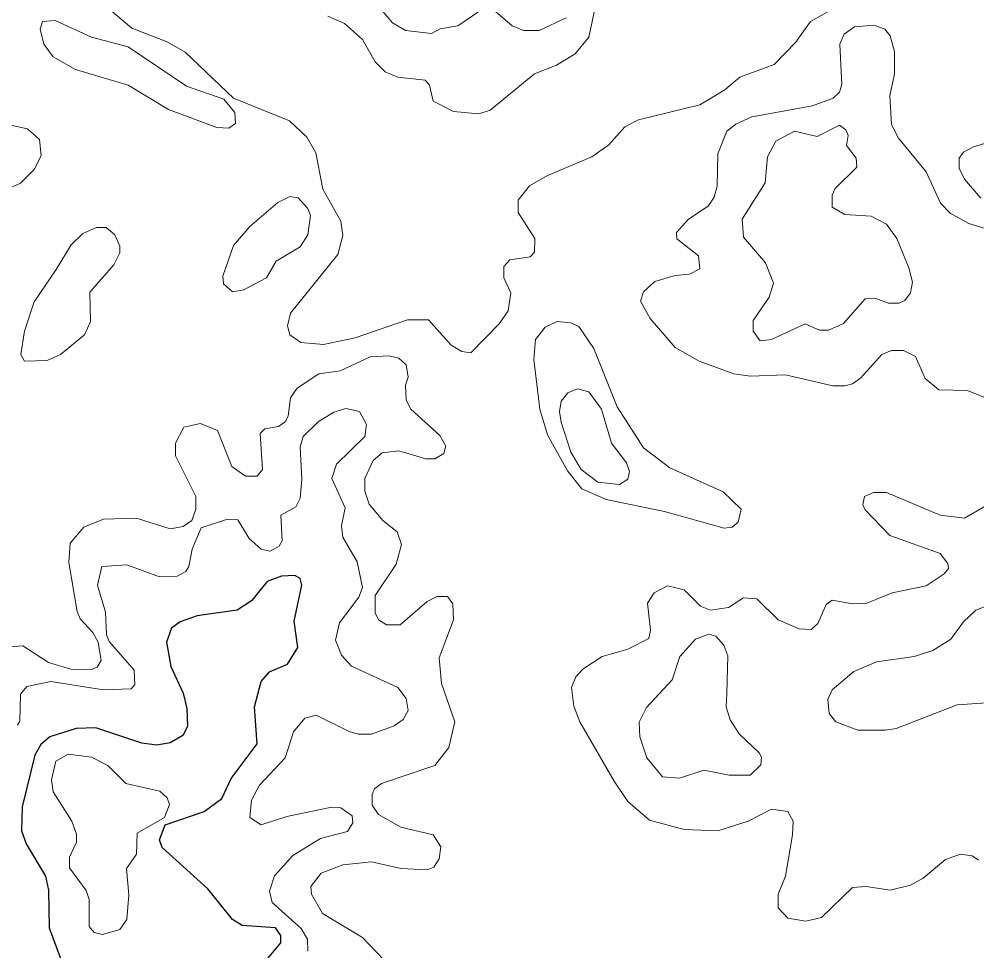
# Model space of a CAD drawing. Extents: x 577 to 602.9, y 7483.8 to 7511.6.
# Drawn here: x 586.406 to 587.677, y 7497.028 to 7498.265 of the extents above; entities that cross this region are included whole.
import ezdxf

# ---------------------------------------------------------------- set-up
doc = ezdxf.new("R2010")
doc.units = 0
doc.header["$LTSCALE"] = 0.032
doc.layers.add('1', color=7, linetype='Continuous', lineweight=25)
doc.layers.add('2', color=7, linetype='Continuous', lineweight=13)

msp = doc.modelspace()

# ---------------------------------------------------------------- linework, layer by layer
at = {"layer": '1'}
msp.add_lwpolyline([(586.7332, 7497.0147), (586.7531, 7497.0385), (586.7531, 7497.0481), (586.7459, 7497.0584), (586.7014, 7497.0616), (586.6887, 7497.0695), (586.6561, 7497.1101), (586.5956, 7497.165), (586.5917, 7497.1753), (586.5996, 7497.1952), (586.6513, 7497.2127), (586.6744, 7497.2302), (586.6871, 7497.2564), (586.7213, 7497.3025), (586.7181, 7497.3518), (586.7268, 7497.3852), (586.738, 7497.398), (586.7618, 7497.4083), (586.7754, 7497.4306), (586.7706, 7497.4655), (586.7809, 7497.5133), (586.7785, 7497.522), (586.7714, 7497.526), (586.7539, 7497.5252), (586.7348, 7497.518), (586.7141, 7497.4926), (586.695, 7497.4799), (586.6418, 7497.4727), (586.6195, 7497.4648), (586.6076, 7497.456), (586.6012, 7497.4377), (586.6068, 7497.4051), (586.6235, 7497.3701), (586.6282, 7497.3495), (586.629, 7497.3256), (586.6227, 7497.3137), (586.606, 7497.3041), (586.5885, 7497.3009), (586.5686, 7497.3033), (586.5074, 7497.324), (586.4811, 7497.3232), (586.4462, 7497.3121), (586.4342, 7497.3017), (586.4263, 7497.2874), (586.4096, 7497.219), (586.4088, 7497.1872), (586.4151, 7497.1697), (586.4406, 7497.1268), (586.4446, 7497.1085), (586.4454, 7497.0584), (586.4613, 7497.0155)], dxfattribs=at)
at = {"layer": '2'}
for points in [[(586.5185, 7498.2838), (586.5551, 7498.2528), (586.602, 7498.2345), (586.6259, 7498.221), (586.6903, 7498.1599), (586.7642, 7498.1295), (586.7873, 7498.108), (586.7992, 7498.0874), (586.8088, 7498.0389), (586.8326, 7497.9967), (586.835, 7497.9776), (586.8286, 7497.9522), (586.7658, 7497.8743), (586.7618, 7497.8576), (586.765, 7497.8456), (586.7793, 7497.8353), (586.8095, 7497.8329), (586.8517, 7497.8417), (586.9209, 7497.8655), (586.9487, 7497.8655), (586.9789, 7497.8321), (586.9932, 7497.8234), (587.0052, 7497.8218), (587.0425, 7497.86), (587.0545, 7497.8774), (587.0584, 7497.9013), (587.0489, 7497.9212), (587.0489, 7497.9363), (587.0568, 7497.945), (587.0839, 7497.949), (587.0894, 7497.9554), (587.0902, 7497.9737), (587.068, 7498.0079), (587.068, 7498.0246), (587.0831, 7498.0436), (587.1069, 7498.0572), (587.1658, 7498.0818), (587.1881, 7498.0977), (587.2095, 7498.1216), (587.2278, 7498.1311), (587.3089, 7498.151), (587.3423, 7498.1709), (587.3622, 7498.1876), (587.4075, 7498.2043), (587.4361, 7498.2337), (587.456, 7498.2615), (587.5157, 7498.2957)], [(587.1706, 7498.2822), (587.1618, 7498.2408), (587.1435, 7498.2186), (587.1189, 7498.2035), (587.0894, 7498.1923), (587.0306, 7498.1438), (587.0155, 7498.1391), (586.9821, 7498.1422), (586.9551, 7498.1558), (586.9503, 7498.1772), (586.9447, 7498.1836), (586.9081, 7498.1876), (586.8915, 7498.1947), (586.8779, 7498.2082), (586.8612, 7498.2377), (586.8374, 7498.2591), (586.8151, 7498.2687)], [(586.8859, 7498.2774), (586.901, 7498.2599), (586.9185, 7498.2496), (586.9527, 7498.2456), (586.9646, 7498.252), (586.9877, 7498.256), (587.0195, 7498.2774)], [(587.0378, 7498.275), (587.06, 7498.256), (587.0751, 7498.2496), (587.0958, 7498.2496), (587.1316, 7498.2663)], [(587.7153, 7497.9784), (587.666, 7497.9935), (587.6413, 7498.0071), (587.6286, 7498.0206), (587.6095, 7498.0619), (587.5729, 7498.1065), (587.5634, 7498.1247), (587.561, 7498.1629), (587.5673, 7498.1923), (587.5673, 7498.2218), (587.5618, 7498.2424), (587.5546, 7498.2512), (587.5403, 7498.2567), (587.5141, 7498.2544), (587.5006, 7498.2448), (587.495, 7498.2313), (587.4974, 7498.178), (587.4942, 7498.1677), (587.4862, 7498.1597), (587.4584, 7498.1494), (587.3781, 7498.1351), (587.3566, 7498.1255), (587.3447, 7498.116), (587.3328, 7498.0858), (587.332, 7498.0428), (587.328, 7498.0285), (587.3201, 7498.0166), (587.2938, 7497.9991), (587.2779, 7497.9816), (587.2787, 7497.9729), (587.3073, 7497.9506), (587.3089, 7497.9331), (587.2954, 7497.926), (587.2763, 7497.9244), (587.2493, 7497.9164), (587.2342, 7497.9029), (587.2302, 7497.8902), (587.2429, 7497.8671), (587.2763, 7497.8289), (587.3081, 7497.8107), (587.3542, 7497.794), (587.3765, 7497.7908), (587.4226, 7497.7924), (587.4854, 7497.7781), (587.5014, 7497.7781), (587.5117, 7497.7804), (587.5228, 7497.7884), (587.5507, 7497.8194), (587.5634, 7497.825), (587.5793, 7497.825), (587.5952, 7497.817), (587.6079, 7497.7876), (587.6262, 7497.7725), (587.6644, 7497.7717), (587.6882, 7497.7621)], [(586.3674, 7498.0293), (586.4072, 7498.0468), (586.4255, 7498.0651), (586.435, 7498.0834), (586.4326, 7498.1049), (586.4167, 7498.1192), (586.3619, 7498.1311)], [(587.6914, 7498.1009), (587.6723, 7498.0953), (587.6588, 7498.0882), (587.6532, 7498.0802), (587.6532, 7498.0667), (587.6604, 7498.0524), (587.6819, 7498.0269)], [(586.8899, 7497.0155), (586.8612, 7497.0457), (586.808, 7497.0775), (586.7936, 7497.1029), (586.7928, 7497.1133), (586.8064, 7497.1308), (586.835, 7497.1419), (586.8732, 7497.1459), (586.9121, 7497.1371), (586.9471, 7497.1355), (586.9559, 7497.1387), (586.963, 7497.1499), (586.9654, 7497.1658), (586.9551, 7497.1817), (586.9121, 7497.192), (586.8827, 7497.2087), (586.874, 7497.2214), (586.874, 7497.2357), (586.8771, 7497.2429), (586.8867, 7497.2501), (586.9575, 7497.2739), (586.9757, 7497.2978), (586.9837, 7497.332), (586.9662, 7497.3828), (586.963, 7497.417), (586.9821, 7497.4671), (586.9813, 7497.4886), (586.9741, 7497.4981), (586.9606, 7497.4981), (586.9471, 7497.4918), (586.9113, 7497.4608), (586.893, 7497.4608), (586.8827, 7497.4671), (586.8779, 7497.4767), (586.8779, 7497.4997), (586.9058, 7497.5411), (586.9129, 7497.5673), (586.9074, 7497.584), (586.8883, 7497.5991), (586.87, 7497.6206), (586.8644, 7497.6381), (586.8644, 7497.6548), (586.8755, 7497.6787), (586.8875, 7497.689), (586.9097, 7497.6914), (586.9455, 7497.681), (586.9575, 7497.681), (586.9694, 7497.6882), (586.9718, 7497.6977), (586.9638, 7497.7121), (586.9256, 7497.747), (586.9193, 7497.759), (586.9185, 7497.7788), (586.9217, 7497.7892), (586.9193, 7497.8059), (586.9097, 7497.8146), (586.8962, 7497.8178), (586.8716, 7497.8162), (586.8318, 7497.7979), (586.8032, 7497.794), (586.7746, 7497.7749), (586.7658, 7497.7621), (586.7626, 7497.7375), (586.7587, 7497.7303), (586.7499, 7497.724), (586.7316, 7497.7208), (586.7253, 7497.7144), (586.7284, 7497.6667), (586.7213, 7497.658), (586.7062, 7497.658), (586.6879, 7497.6707), (586.6688, 7497.7184), (586.6465, 7497.728), (586.6243, 7497.7232), (586.6131, 7497.7017), (586.6131, 7497.685), (586.6402, 7497.6309), (586.6402, 7497.6142), (586.6346, 7497.5991), (586.6235, 7497.5912), (586.606, 7497.588), (586.5615, 7497.6023), (586.5177, 7497.6007), (586.4915, 7497.5904), (586.4732, 7497.5689), (586.4716, 7497.5435), (586.4827, 7497.4783), (586.4867, 7497.4687), (586.5034, 7497.4504), (586.5106, 7497.4377), (586.5145, 7497.4131), (586.509, 7497.4043), (586.5018, 7497.4011), (586.474, 7497.4019), (586.4446, 7497.4107), (586.4104, 7497.4329), (586.3913, 7497.4314)], [(586.4032, 7497.3272), (586.4064, 7497.3328), (586.4072, 7497.3685), (586.4159, 7497.3789), (586.4477, 7497.3852), (586.5177, 7497.3741), (586.5543, 7497.3757), (586.5591, 7497.3813), (586.5583, 7497.4003), (586.5249, 7497.4385), (586.5217, 7497.4473), (586.5201, 7497.4775), (586.5098, 7497.5133), (586.5153, 7497.5379), (586.5487, 7497.5403), (586.5917, 7497.5244), (586.6155, 7497.5252), (586.6267, 7497.5315), (586.6306, 7497.5379), (586.6354, 7497.561), (586.6473, 7497.5896), (586.6823, 7497.6007), (586.6958, 7497.5999), (586.7109, 7497.5753), (586.7268, 7497.561), (586.7388, 7497.5586), (586.7507, 7497.5649), (586.7547, 7497.5721), (586.7531, 7497.6063), (586.773, 7497.6174), (586.7785, 7497.6286), (586.7809, 7497.654), (586.7785, 7497.6969), (586.7825, 7497.7105), (586.8024, 7497.7303), (586.8231, 7497.7431), (586.839, 7497.7478), (586.8573, 7497.7439), (586.8668, 7497.7264), (586.8644, 7497.7105), (586.827, 7497.6739), (586.8207, 7497.6548), (586.8382, 7497.6158), (586.8334, 7497.592), (586.835, 7497.5769), (586.8541, 7497.5443), (586.8612, 7497.5101), (586.8565, 7497.4974), (586.831, 7497.4632), (586.8255, 7497.4401), (586.8334, 7497.4202), (586.8469, 7497.4059), (586.9081, 7497.3773), (586.9193, 7497.363), (586.9217, 7497.3471), (586.9153, 7497.3351), (586.9034, 7497.3264), (586.8732, 7497.3153), (586.8557, 7497.3153), (586.8437, 7497.3192), (586.8, 7497.3407), (586.7849, 7497.3367), (586.7698, 7497.3184), (586.7587, 7497.2842), (586.7245, 7497.2477), (586.7141, 7497.2278), (586.7117, 7497.2047), (586.7268, 7497.1952), (586.761, 7497.2063), (586.8183, 7497.2182), (586.8326, 7497.2175), (586.8477, 7497.2071), (586.8485, 7497.1976), (586.8414, 7497.1864), (586.8056, 7497.1769), (586.769, 7497.1546), (586.7443, 7497.1276), (586.738, 7497.1069), (586.7412, 7497.0918), (586.7801, 7497.0576), (586.7881, 7497.0433), (586.7889, 7497.0274)], [(587.7224, 7497.6381), (587.6604, 7497.6023), (587.6278, 7497.6063), (587.557, 7497.6365), (587.5395, 7497.6365), (587.5276, 7497.6309), (587.5252, 7497.6198), (587.5284, 7497.6135), (587.561, 7497.5793), (587.6278, 7497.5554)], [(587.6278, 7497.5554), (587.6381, 7497.5419), (587.6389, 7497.5355), (587.6333, 7497.5284), (587.6095, 7497.5125), (587.5642, 7497.5029), (587.5308, 7497.4894), (587.5117, 7497.4886), (587.4847, 7497.4934), (587.4767, 7497.4878), (587.4656, 7497.4624), (587.4568, 7497.4544), (587.4409, 7497.4552), (587.4131, 7497.4671), (587.3845, 7497.495), (587.367, 7497.4966), (587.3471, 7497.4838), (587.3232, 7497.4799), (587.3097, 7497.4854), (587.2882, 7497.5069), (587.266, 7497.5125), (587.2485, 7497.5029), (587.2397, 7497.4894), (587.2437, 7497.4536), (587.2413, 7497.4425), (587.2135, 7497.4282), (587.1793, 7497.4186), (587.1539, 7497.4019), (587.1443, 7497.3916), (587.1388, 7497.3773), (587.1419, 7497.3526), (587.1499, 7497.332), (587.1952, 7497.2532), (587.2135, 7497.2262), (587.2421, 7497.2015), (587.2882, 7497.1888), (587.3328, 7497.1872), (587.3733, 7497.2), (587.4043, 7497.2159), (587.4258, 7497.2127), (587.433, 7497.2), (587.4322, 7497.1817), (587.4226, 7497.1268), (587.4131, 7497.1029), (587.4131, 7497.0847), (587.4258, 7497.0711), (587.4497, 7497.0672), (587.4703, 7497.0719), (587.5117, 7497.1117), (587.53, 7497.1133), (587.5618, 7497.1085), (587.5888, 7497.1149), (587.6055, 7497.1244), (587.6349, 7497.1491), (587.6548, 7497.1562), (587.6707, 7497.1538), (587.6787, 7497.1483)], [(587.6993, 7497.4894), (587.6755, 7497.4799), (587.6588, 7497.4648), (587.6421, 7497.4417), (587.6182, 7497.4266), (587.5936, 7497.4186), (587.5435, 7497.4115), (587.5133, 7497.3988), (587.4847, 7497.3741), (587.4791, 7497.3614), (587.4807, 7497.3431), (587.4894, 7497.332), (587.5188, 7497.3208), (587.5554, 7497.3208), (587.5697, 7497.3232), (587.6508, 7497.3542), (587.716, 7497.359)]]:
    msp.add_lwpolyline(points, dxfattribs=at)
for points in [[(586.6773, 7498.1583), (586.6275, 7498.1756), (586.5503, 7498.2281), (586.5018, 7498.2408), (586.4533, 7498.2631), (586.4366, 7498.2615), (586.4334, 7498.2512), (586.4382, 7498.2313), (586.4509, 7498.2146), (586.4803, 7498.1979), (586.5503, 7498.1772), (586.6036, 7498.1446), (586.668, 7498.1208), (586.6839, 7498.12), (586.6927, 7498.1263), (586.6919, 7498.1407)], [(587.4242, 7497.8488), (587.4489, 7497.86), (587.468, 7497.852), (587.4799, 7497.852), (587.4998, 7497.8607), (587.5284, 7497.8934), (587.5411, 7497.8941), (587.5594, 7497.8878), (587.5737, 7497.8878), (587.5809, 7497.891), (587.5888, 7497.9013), (587.5912, 7497.9156), (587.5864, 7497.9347), (587.5705, 7497.9737), (587.557, 7497.9927), (587.5363, 7498.0031), (587.5014, 7498.0055), (587.4847, 7498.015), (587.4847, 7498.0309), (587.4886, 7498.0397), (587.5173, 7498.0683), (587.5165, 7498.0802), (587.5037, 7498.0969), (587.5061, 7498.1104), (587.5029, 7498.1176), (587.4942, 7498.124), (587.4648, 7498.1088), (587.4346, 7498.116), (587.4099, 7498.1025), (587.3988, 7498.0818), (587.3956, 7498.0476), (587.3654, 7497.9991), (587.367, 7497.9753), (587.3964, 7497.9411), (587.4067, 7497.914), (587.4012, 7497.8957), (587.3797, 7497.8647), (587.3797, 7497.8504), (587.3892, 7497.8377), (587.4043, 7497.8393)], [(586.6903, 7497.9641), (586.676, 7497.9236), (586.6768, 7497.9132), (586.6887, 7497.9029), (586.7038, 7497.9053), (586.734, 7497.9212), (586.7467, 7497.9434), (586.7785, 7497.9625), (586.7889, 7497.9784), (586.7921, 7498.0039), (586.7889, 7498.0134), (586.7761, 7498.0277), (586.765, 7498.0293), (586.7491, 7498.0214), (586.7117, 7497.9896)], [(586.4549, 7497.9323), (586.4255, 7497.8894), (586.4128, 7497.8504), (586.408, 7497.8194), (586.4128, 7497.8107), (586.443, 7497.8114), (586.4605, 7497.8194), (586.4923, 7497.8456), (586.5002, 7497.8631), (586.4994, 7497.9021), (586.5312, 7497.9387), (586.5392, 7497.9546), (586.5392, 7497.9633), (586.5328, 7497.9784), (586.5209, 7497.988), (586.5082, 7497.988), (586.4899, 7497.98), (586.4748, 7497.9649)], [(587.3638, 7497.6142), (587.3399, 7497.6373), (587.2692, 7497.6691), (587.2342, 7497.6954), (587.1992, 7497.7502), (587.1682, 7497.8274), (587.1483, 7497.8568), (587.138, 7497.8615), (587.1197, 7497.8631), (587.1038, 7497.856), (587.091, 7497.8393), (587.0887, 7497.813), (587.0966, 7497.747), (587.1069, 7497.7128), (587.1332, 7497.6651), (587.1523, 7497.6413), (587.1849, 7497.627), (587.262, 7497.6111), (587.3415, 7497.5888), (587.3519, 7497.5904), (587.3598, 7497.5968)], [(587.1785, 7497.747), (587.192, 7497.7017), (587.2119, 7497.6755), (587.2159, 7497.6643), (587.2135, 7497.654), (587.2024, 7497.6468), (587.1737, 7497.65), (587.1515, 7497.6667), (587.138, 7497.6898), (587.1252, 7497.7295), (587.1228, 7497.7439), (587.1252, 7497.7574), (587.134, 7497.7685), (587.1467, 7497.7741), (587.1618, 7497.7701)], [(587.3447, 7497.3693), (587.3439, 7497.3518), (587.3495, 7497.3343), (587.3614, 7497.3161), (587.3876, 7497.2906), (587.3908, 7497.285), (587.39, 7497.2747), (587.3757, 7497.2612), (587.3479, 7497.2612), (587.3145, 7497.2675), (587.2819, 7497.2572), (587.2596, 7497.2588), (587.2389, 7497.2842), (587.2294, 7497.3121), (587.2286, 7497.3312), (587.2381, 7497.351), (587.2723, 7497.3876), (587.2827, 7497.4186), (587.3034, 7497.4417), (587.3208, 7497.4481), (587.3304, 7497.4457), (587.3407, 7497.4337), (587.3463, 7497.4194)], [(586.5985, 7497.2049), (586.6052, 7497.2222), (586.602, 7497.231), (586.5925, 7497.2397), (586.5471, 7497.2501), (586.5233, 7497.2739), (586.5018, 7497.285), (586.4708, 7497.289), (586.4541, 7497.2795), (586.4485, 7497.2548), (586.4509, 7497.2389), (586.4756, 7497.2), (586.4819, 7497.1825), (586.4819, 7497.1721), (586.4724, 7497.1522), (586.4724, 7497.1379), (586.4947, 7497.1077), (586.4986, 7497.0958), (586.4986, 7497.06), (586.505, 7497.0521), (586.5161, 7497.0497), (586.5392, 7497.056), (586.5487, 7497.0695), (586.5511, 7497.1022), (586.5479, 7497.1371), (586.5615, 7497.1562), (586.5622, 7497.1841)]]:
    msp.add_lwpolyline(points, close=True, dxfattribs=at)

doc.saveas('drawing.dxf')
